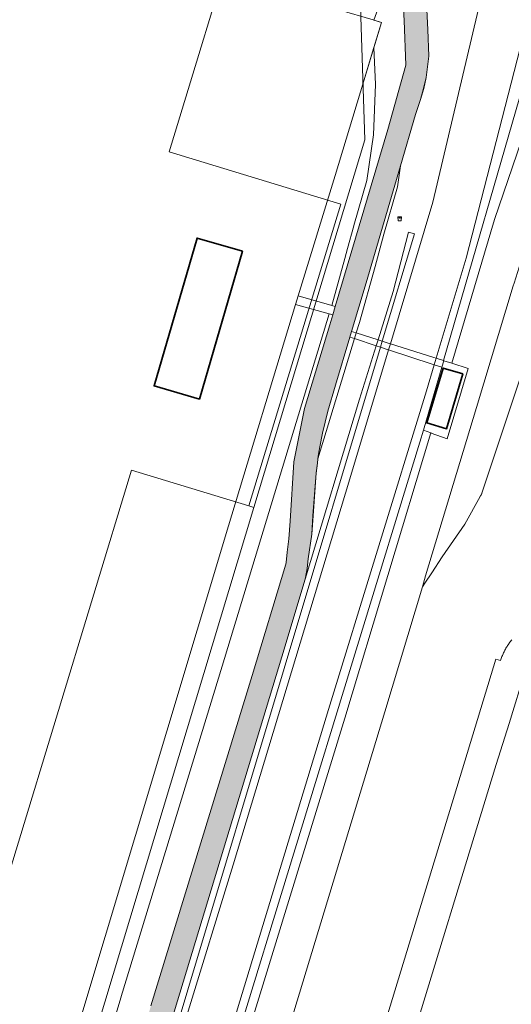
# Model space of a CAD drawing. Header units: metres. Extents: x 250001 to 257773, y 598992 to 609118.
# Tile 624 of 656: x 254208 to 254312, y 606197 to 606406. Entities that reach past the tile are written whole.
import ezdxf
from ezdxf.lldxf.tags import DXFTag

# ---------------------------------------------------------------- set-up
doc = ezdxf.new("R2010")
doc.units = ezdxf.units.M
for name, color, linetype, lineweight in [('B-WE-GR-GRAS-GV', 252, 'Continuous', 13), ('B-WE-GW-TALUD_KRUIN-G', 252, 'Continuous', 18), ('B-WE-IE-MEUBILAIR_WEGMEUBILAIR-S', 7, 'Continuous', 25), ('B-WE-IE-TERREINAFSCHEIDING_KUNSTMATIG_HEKWERK-G', 252, 'IE-TERREINAFSCHEIDING-KUNSTMATIG', 18), ('B-WE-KG-GRENS_PERCEEL-G', 150, 'KG-PERCEEL', 18), ('B-WE-OG-BEBOUWING-GV', 1, 'Continuous', 35), ('B-WE-OG-TERREIN_ERF-GV', 7, 'Continuous', 18), ('B-WE-OG-WATER-GV', 252, 'Continuous', 18), ('B-WE-VH-VERHARDING_GESLOTEN-GV', 252, 'Continuous', 18), ('B-WE-VH-VERHARDING_OPEN-GV', 252, 'Continuous', 18), ('N-WE-VH-VERHARDING_ASFALT-A', 252, 'Continuous', 18), ('X-XX-AL-REFERENTIE-G', 7, 'Continuous', 18)]:
    doc.layers.add(name, color=color, linetype=linetype, lineweight=lineweight)
doc.styles.get("Standard").update_dxf_attribs({"font": 'NLCS-ISO.ttf'})
doc.linetypes.add('IE-TERREINAFSCHEIDING-KUNSTMATIG', pattern='A,4,[82,NLCS.shx,S=0.75,R=90,X=0,Y=0],4,-2', length=10)
tags = doc.linetypes.add('KG-PERCEEL', pattern='A,5.5,-2,["P",Standard,S=1.8,R=0,X=-0.5,Y=-0.9],-2,5.5,-2,[5,NLCS.SHX,S=0.75,R=0,X=0,Y=0],-2', length=19).pattern_tags.tags
tags[6] = DXFTag(74, 10)

# ---------------------------------------------------------------- blocks, each defined once
blk = doc.blocks.new('BS2021-132-Xref-KAD-20210617')
at = {"layer": 'B-WE-KG-GRENS_PERCEEL-G', "flags": 128}
for points in [[(254157.264, 607079.934), (254156.611, 607079.271), (254157.163, 607078.758), (254118.247, 607036.7), (254106.712, 606998.496), (254107.785, 606996.49), (254045.661, 606790.841), (254040.23, 606645.106), (254049.105, 606674.519), (254102.403, 606658.356), (254095.295, 606634.97), (254119.712, 606627.547), (254106.521, 606583.763), (254285.203, 606528.412), (254239.386, 606377.751), (254275.611, 606366.658), (254256.194, 606302.798)], [(254257.278, 606302.466), (254280.69, 606380.26), (254277.89, 606467.02), (254318.78, 606603.92), (254326.9, 606642.08), (254330.54, 606668.93), (254332.73, 606693.73), (254333.22, 606714.55), (254333.03, 606739.26), (254331.51, 606763.44), (254328.64, 606787.19), (254324.56, 606811.18), (254319.1, 606835.13), (254312.68, 606858.43), (254304.33, 606880.51), (254294.27, 606902.89), (254283.32, 606924.35), (254271.11, 606945.08), (254257.63, 606965.88), (254243.57, 606986.6), (254229.22, 607006.41), (254213.61, 607025.05), (254196.88, 607042.94), (254179.39, 607060.02), (254157.264, 607079.934)], [(254256.194, 606302.798), (254231.381, 606310.39), (254199.46, 606205.41), (254141.068, 606223.264), (254145.104, 606236.537), (253935.426, 606300.662), (254012.312, 606553.421), (254013.901, 606592.727), (254013.157, 606592.954), (254014.385, 606623.481), (254007.646, 606657.241), (254016.856, 606687.692), (254018.196, 606723.557), (254027.42, 606754.086), (254030.357, 606832.912)], [(254256.194, 606302.798), (254257.278, 606302.466)], [(253870.32, 605016.65), (254257.278, 606302.466)]]:
    blk.add_lwpolyline(points, dxfattribs=at)
blk = doc.blocks.new('SIE-WEG_DRINKBAK-SO')
at = {"color": 0, "linetype": 'ByBlock', "lineweight": 18}
blk.add_lwpolyline([(-1.5, -2), (1.5, -2), (2, 2), (-2, 2)], close=True, dxfattribs=at)
blk.add_lwpolyline([(-1.9, 0.9, 0.404309), (-1, 1, -0.5), (0, 1, 0.5), (1, 1, -0.422678), (1.9, 1.1, -0.422678)], format="xyb", dxfattribs=at)
blk = doc.blocks.new('BS2021-132-Xref-BGT-GRIJS-20210617-aangepast')
at = {"layer": 'B-WE-GR-GRAS-GV', "flags": 128}
for points in [[(254327.2, 606412.22), (254315.74, 606385.71), (254308.11, 606363.43), (254299.087, 606332.99), (254299.095, 606332.987), (254302.534, 606331.893), (254298.092, 606316.976), (254294.74, 606318.216), (254294.685, 606318.236), (254276.48, 606257.92), (254256.14, 606191.52)], [(254263.79, 606189.47), (254284.91, 606259.22), (254292.874, 606285.699), (254293.565, 606287.998), (254304.29, 606323.66), (254312.08, 606349.34), (254312.267, 606349.94), (254316.15, 606362.37), (254317.394, 606365.619), (254319.47, 606371.04), (254325.19, 606383.5), (254345.14, 606422.41)], [(254293.457, 606414.882), (254294.04, 606403.6), (254294.235, 606397.927), (254293.67, 606393.422), (254293.148, 606391.101), (254292.509, 606388.78), (254291.453, 606385.644), (254288.26, 606374.747), (254287.61, 606370.28), (254284.74, 606360.33), (254282.87, 606353.43), (254279.56, 606341.63), (254278.887, 606339.413), (254283.521, 606337.94), (254286.71, 606348.19), (254289.912, 606360.703), (254291.204, 606360.401), (254284.395, 606337.662), (254285.847, 606337.2), (254286.112, 606337.116), (254295.07, 606367.06), (254308.65, 606424.77)], [(254312.08, 606349.34), (254304.29, 606323.66), (254293.565, 606287.998), (254292.874, 606285.699), (254293.378, 606286.484), (254294.871, 606288.648), (254297.06, 606292.024), (254301.852, 606298.97), (254305.085, 606304.818), (254305.107, 606304.845), (254305.149, 606304.901), (254305.169, 606304.929), (254305.189, 606304.958), (254305.208, 606304.988), (254305.226, 606305.017), (254305.262, 606305.077), (254305.279, 606305.107), (254305.296, 606305.138), (254305.311, 606305.169), (254305.327, 606305.201), (254305.342, 606305.232), (254305.37, 606305.296), (254305.383, 606305.328), (254305.396, 606305.361), (254305.408, 606305.394), (254305.419, 606305.427), (254305.439, 606305.49), (254314.813, 606333.607)], [(254211.76, 606140.882), (254229.199, 606198.968), (254229.209, 606199.001), (254250.587, 606268.874), (254273.206, 606343.421), (254266.053, 606345.437), (254251.905, 606298.564), (254219.185, 606189.631)], [(254235.52, 606197.07), (254256.9, 606266.95), (254264.035, 606290.464), (254264.087, 606290.864), (254264.301, 606293.027), (254264.627, 606295.81), (254264.944, 606299.608), (254265.733, 606312.127), (254267.985, 606323.393), (254273.3, 606341.136), (254273.92, 606343.22), (254273.206, 606343.421), (254250.587, 606268.874), (254229.209, 606199.001), (254229.199, 606198.968), (254211.76, 606140.882)], [(254080.27, 605617.04), (254127.88, 605774.74), (254166.84, 605906.19), (254188.24, 605975.27), (254207.88, 606041.68), (254226.23, 606102.07), (254244.58, 606164.02), (254252.62, 606192.47), (254273.06, 606259.71), (254293.76, 606327.17), (254295.394, 606332.658), (254294.914, 606332.816), (254285.731, 606335.843), (254277.56, 606308.53), (254252.9, 606226.9), (254243.09, 606195.03), (254222.36, 606125.48), (254200.706, 606053.568), (254179.64, 605983.78), (254156.97, 605908.76), (254132.59, 605828.36), (254106.7, 605741.19), (254079.97, 605651.68)], [(254094.752, 605659.967), (254123.422, 605754.047), (254144.952, 605825.387), (254180.538, 605947), (254203.63, 606022.353), (254252.826, 606187.216), (254292.316, 606316.298), (254293.107, 606318.82), (254296.982, 606332.134), (254295.394, 606332.658), (254293.76, 606327.17), (254273.06, 606259.71), (254252.62, 606192.47), (254244.58, 606164.02), (254226.23, 606102.07), (254207.88, 606041.68), (254188.24, 605975.27), (254166.84, 605906.19), (254127.88, 605774.74), (254080.27, 605617.04)], [(254096.56, 605661.17), (254125.42, 605755.94), (254151.43, 605842.52), (254169.76, 605905.43), (254198.24, 606000.48), (254218.73, 606068.44), (254238.93, 606136.31), (254256.14, 606191.52), (254276.48, 606257.92), (254294.685, 606318.236), (254293.107, 606318.82), (254292.316, 606316.298), (254252.826, 606187.216), (254203.63, 606022.353), (254180.538, 605947), (254144.952, 605825.387), (254123.422, 605754.047), (254094.752, 605659.967)]]:
    blk.add_lwpolyline(points, dxfattribs=at)
for points in [[(254389.09, 606621.04), (254388.83, 606634.02), (254383.172, 606633.242), (254384.916, 606619.677), (254314.85, 606394.237), (254297.306, 606333.555), (254297.413, 606333.521), (254299.087, 606332.99), (254308.11, 606363.43), (254315.74, 606385.71), (254327.2, 606412.22), (254339.74, 606442.22), (254350.08, 606465.06), (254360.3, 606498.05), (254375.1, 606547.41), (254389.52, 606596.69)], [(254384.916, 606619.677), (254383.172, 606633.242), (254378.21, 606632.56), (254372.7, 606614.73), (254363.74, 606585.12), (254355.46, 606558.11), (254359.37, 606556.2), (254360.6, 606554.39), (254355.87, 606540.05), (254354.65, 606538.48), (254352.44, 606538.36), (254349.58, 606538.87), (254345.33, 606524.34), (254339.31, 606504.36), (254334.68, 606487.82), (254329.84, 606470.52), (254314.81, 606404.56), (254302.11, 606355.21), (254295.804, 606334.033), (254297.306, 606333.555), (254314.85, 606394.237)], [(254349.58, 606538.87), (254344.96, 606539.69), (254339.67, 606523.3), (254333.55, 606506.09), (254321.07, 606476.72), (254315.44, 606454.92), (254308.65, 606424.77), (254295.07, 606367.06), (254286.112, 606337.116), (254295.316, 606334.188), (254295.804, 606334.033), (254302.11, 606355.21), (254314.81, 606404.56), (254329.84, 606470.52), (254334.68, 606487.82), (254339.31, 606504.36), (254345.33, 606524.34)], [(254288.31, 606418.23), (254288.3, 606422.58), (254287.8, 606419.91), (254282.645, 606405.582), (254284.268, 606405.104), (254282.642, 606399.756), (254282.935, 606391.976), (254282.547, 606381.327), (254281.144, 606371.676), (254278.399, 606362.159), (254278.384, 606362.108), (254278.37, 606362.056), (254277.069, 606357.257), (254276.507, 606355.185), (254275.574, 606351.856), (254273.713, 606345.224), (254274.454, 606345.015), (254285.583, 606382.416), (254289.387, 606396.052), (254289.03, 606405.51)], [(254282.935, 606391.976), (254282.642, 606399.756), (254279.8, 606390.412), (254274.473, 606372.697), (254266.605, 606347.227), (254273.713, 606345.224), (254275.574, 606351.856), (254276.507, 606355.185), (254277.069, 606357.257), (254278.37, 606362.056), (254278.384, 606362.108), (254278.399, 606362.159), (254281.144, 606371.676), (254282.547, 606381.327)], [(254287.61, 606370.28), (254288.26, 606374.747), (254280.999, 606349.967), (254277.928, 606339.718), (254278.887, 606339.413), (254279.56, 606341.63), (254282.87, 606353.43), (254284.74, 606360.33)], [(254283.135, 606336.699), (254278.525, 606338.218), (254270.806, 606312.779), (254270.679, 606311.821), (254270.425, 606309.773), (254269.762, 606300.733), (254269.484, 606296.832), (254268.752, 606291.576), (254268.498, 606289.566), (254268.116, 606287.304), (254279.62, 606325.4)], [(254278.525, 606338.218), (254277.58, 606338.53), (254274.488, 606328.335), (254272.91, 606322.841), (254271.788, 606318.199), (254271.231, 606315.338), (254270.934, 606313.753), (254270.806, 606312.779)], [(254285.464, 606335.931), (254284.019, 606336.407), (254222.94, 606132.44), (254200.56, 606053.63), (254155.5, 605909.14), (254081.386, 605661.311), (254081.91, 605661.12), (254080.42, 605656.52), (254079.985, 605656.645), (254053.616, 605570.464), (254054.86, 605570.13), (254070.04, 605619.58), (254079.97, 605651.68), (254106.7, 605741.19), (254132.59, 605828.36), (254156.97, 605908.76), (254179.64, 605983.78), (254200.706, 606053.568), (254222.36, 606125.48), (254243.09, 606195.03), (254252.9, 606226.9), (254277.56, 606308.53), (254285.731, 606335.843)], [(254284.019, 606336.407), (254283.135, 606336.699), (254279.62, 606325.4), (254268.116, 606287.304), (254263.15, 606270.86), (254240.44, 606195.75), (254233.93, 606175.11), (254206.34, 606082.96), (254180.39, 605997.34), (254154.03, 605909.52), (254134.92, 605845.95), (254098.69, 605724.99), (254079.6, 605660.85), (254079.75, 605660.81), (254080.05, 605661.8), (254081.386, 605661.311), (254155.5, 605909.14), (254200.56, 606053.63), (254222.94, 606132.44)]]:
    blk.add_lwpolyline(points, close=True, dxfattribs=at)
at = {"layer": 'B-WE-GW-TALUD_KRUIN-G', "flags": 128}
for points in [[(254392.29, 606763.25), (254392.5, 606744.55), (254392.88, 606710.27), (254392.28, 606679.14), (254389.18, 606637.81), (254388.83, 606634.02), (254389.09, 606621.04), (254389.52, 606596.69), (254375.1, 606547.41), (254360.3, 606498.05), (254350.08, 606465.06), (254339.74, 606442.22), (254327.2, 606412.22), (254315.74, 606385.71), (254308.11, 606363.43), (254299.087, 606332.99), (254299.095, 606332.987), (254302.534, 606331.893), (254298.092, 606316.976), (254294.74, 606318.216), (254294.685, 606318.236), (254276.48, 606257.92), (254256.14, 606191.52)], [(254295.394, 606332.658), (254295.804, 606334.033)], [(254065.49, 605566.91), (254080.27, 605617.04), (254127.88, 605774.74), (254166.84, 605906.19), (254188.24, 605975.27), (254207.88, 606041.68), (254226.23, 606102.07), (254244.58, 606164.02), (254252.62, 606192.47), (254273.06, 606259.71), (254293.76, 606327.17), (254295.394, 606332.658)]]:
    blk.add_lwpolyline(points, dxfattribs=at)
at = {"layer": 'B-WE-IE-TERREINAFSCHEIDING_KUNSTMATIG_HEKWERK-G', "flags": 128}
for points in [[(254282.489, 606405.628), (254284.268, 606405.104), (254279.8, 606390.412), (254274.473, 606372.697), (254266.605, 606347.227)], [(254266.053, 606345.437), (254251.905, 606298.564), (254219.185, 606189.631), (254176.97, 606047.862)]]:
    blk.add_lwpolyline(points, dxfattribs=at)
at = {"layer": 'B-WE-OG-BEBOUWING-GV', "flags": 128}
for points in [[(254254.839, 606356.701), (254245.247, 606359.483), (254236.167, 606328.181), (254245.759, 606325.399)], [(254301.431, 606330.716), (254297.269, 606331.958), (254293.813, 606320.378), (254297.976, 606319.135)]]:
    blk.add_lwpolyline(points, close=True, dxfattribs=at)
at = {"layer": 'B-WE-OG-TERREIN_ERF-GV', "flags": 128}
blk.add_lwpolyline([(254219.185, 606189.631), (254251.905, 606298.564), (254266.053, 606345.437), (254266.605, 606347.227), (254274.473, 606372.697), (254279.8, 606390.412), (254282.642, 606399.756), (254284.268, 606405.104), (254282.645, 606405.582), (254282.489, 606405.628), (254275.192, 606407.776)], dxfattribs=at)
blk.add_lwpolyline([(254254.839, 606356.701), (254245.759, 606325.399), (254236.167, 606328.181), (254245.247, 606359.483)], close=True, dxfattribs=at)
at = {"layer": 'B-WE-OG-WATER-GV', "flags": 128}
blk.add_lwpolyline([(254314.684, 606268.051), (254311.186, 606256.797), (254308.48, 606248.09), (254288.51, 606182.82)], dxfattribs=at)
at = {"layer": 'B-WE-VH-VERHARDING_GESLOTEN-GV', "flags": 128}
for points in [[(254240.44, 606195.75), (254263.15, 606270.86), (254268.116, 606287.304), (254268.498, 606289.566), (254268.752, 606291.576), (254269.484, 606296.832), (254269.762, 606300.733), (254270.425, 606309.773), (254270.679, 606311.821), (254270.806, 606312.779), (254270.934, 606313.753), (254271.231, 606315.338), (254271.788, 606318.199), (254272.91, 606322.841), (254274.488, 606328.335), (254277.58, 606338.53), (254277.928, 606339.718), (254280.999, 606349.967), (254288.26, 606374.747), (254291.453, 606385.644), (254292.509, 606388.78), (254293.148, 606391.101), (254293.67, 606393.422), (254294.235, 606397.927), (254294.04, 606403.6), (254293.457, 606414.882)], [(254288.31, 606418.23), (254289.03, 606405.51), (254289.387, 606396.052), (254285.583, 606382.416), (254274.454, 606345.015), (254273.92, 606343.22), (254273.3, 606341.136), (254267.985, 606323.393), (254265.733, 606312.127), (254264.944, 606299.608), (254264.627, 606295.81), (254264.301, 606293.027), (254264.087, 606290.864), (254264.035, 606290.464), (254256.9, 606266.95), (254235.52, 606197.07)]]:
    blk.add_lwpolyline(points, dxfattribs=at)
at = {"layer": 'B-WE-VH-VERHARDING_OPEN-GV', "flags": 128}
for points in [[(254275.192, 606407.776), (254282.489, 606405.628), (254282.645, 606405.582), (254287.8, 606419.91)], [(254311.785, 606274.493), (254311.647, 606274.324), (254311.512, 606274.153), (254311.379, 606273.979), (254311.25, 606273.803), (254311.128, 606273.631), (254311.001, 606273.445), (254310.881, 606273.263), (254310.765, 606273.078), (254310.651, 606272.892), (254310.541, 606272.704), (254310.434, 606272.514), (254310.331, 606272.321), (254310.231, 606272.128), (254310.134, 606271.932), (254310.041, 606271.735), (254309.951, 606271.536), (254309.864, 606271.336), (254309.782, 606271.134), (254309.702, 606270.931), (254309.626, 606270.726), (254309.554, 606270.52), (254309.421, 606270.105), (254308.436, 606270.405), (254299.15, 606239.97), (254282.28, 606184.5)], [(254288.51, 606182.82), (254308.48, 606248.09), (254311.186, 606256.797), (254314.684, 606268.051)]]:
    blk.add_lwpolyline(points, dxfattribs=at)
for points in [[(254291.204, 606360.401), (254289.912, 606360.703), (254286.71, 606348.19), (254283.521, 606337.94), (254284.395, 606337.662)], [(254273.713, 606345.224), (254266.605, 606347.227), (254266.053, 606345.437), (254273.206, 606343.421), (254273.92, 606343.22), (254274.454, 606345.015)], [(254278.887, 606339.413), (254277.928, 606339.718), (254277.58, 606338.53), (254278.525, 606338.218)], [(254283.521, 606337.94), (254278.887, 606339.413), (254278.525, 606338.218), (254283.135, 606336.699)], [(254284.395, 606337.662), (254283.521, 606337.94), (254283.135, 606336.699), (254284.019, 606336.407)], [(254285.847, 606337.2), (254284.395, 606337.662), (254284.019, 606336.407), (254285.464, 606335.931), (254285.731, 606335.843), (254286.112, 606337.116)], [(254295.316, 606334.188), (254286.112, 606337.116), (254285.731, 606335.843), (254294.914, 606332.816), (254295.394, 606332.658), (254295.804, 606334.033)], [(254297.306, 606333.555), (254295.804, 606334.033), (254295.394, 606332.658), (254296.982, 606332.134), (254297.413, 606333.521)], [(254293.107, 606318.82), (254294.685, 606318.236), (254294.74, 606318.216), (254298.092, 606316.976), (254302.534, 606331.893), (254299.095, 606332.987), (254299.087, 606332.99), (254297.413, 606333.521), (254296.982, 606332.134)], [(254293.813, 606320.378), (254297.269, 606331.958), (254301.431, 606330.716), (254297.976, 606319.135)]]:
    blk.add_lwpolyline(points, close=True, dxfattribs=at)
at = {"layer": 'B-WE-IE-MEUBILAIR_WEGMEUBILAIR-S', "xscale": 0.2, "yscale": 0.2, "zscale": 0.2}
blk.add_blockref('SIE-WEG_DRINKBAK-SO', (254288.069, 606363.538), dxfattribs=at)
blk = doc.blocks.new('BS2021-132-Xref-toegangsweg gearceerd-aangepast')
at = {"layer": 'N-WE-VH-VERHARDING_ASFALT-A'}
h = blk.add_hatch(color=256, dxfattribs=at)
h.dxf.hatch_style = 1
h.paths.add_polyline_path([(254167.63, 605971.49), (254161.3, 605950.39), (254149.41, 605910.73), (254107.84, 605772.27), (254084.78, 605696.05), (254083.17, 605694.36), (254078.45, 605678.1), (254079, 605675.98), (254073.21, 605656.43), (254062.57, 605621.44), (254034.58, 605528.02), (254009.82, 605445.69), (253978.91, 605342.97), (253970.78, 605315.98), (253941.35, 605218.58), (253913.35, 605125.33), (253910.38, 605126.2), (253898.03, 605085.07), (253897.17, 605081.68), (253897.84, 605079.88), (253899.32, 605079.29), (253897.41, 605072.8), (253892.57, 605056.33), (253887.16, 605038.01), (253884.39, 605024.2), (253880.16, 605002.93), (253879.41, 604998.23), (253883.16, 604997.8), (253884.12, 605004.14), (253887.38, 605019.04), (253891.33, 605034.52), (253899.25, 605061.52), (253905.14, 605081.08), (253905.53, 605082.38), (253906.92, 605086.98), (253914.95, 605113.55), (253918, 605123.73), (253918.28, 605124.68), (253923.33, 605141.48), (253936.55, 605185.72), (253950.41, 605231.47), (253959.82, 605262.49), (253972.67, 605304.68), (253983.67, 605341.4), (253992.99, 605373.52), (254007.9, 605422.05), (254031.59, 605500.83), (254052.21, 605569.87), (254052.48, 605570.77), (254067.29, 605620.27), (254078.77, 605658.13), (254079.6, 605660.85), (254098.69, 605724.99), (254134.92, 605845.95), (254154.03, 605909.52), (254180.39, 605997.34), (254206.34, 606082.96), (254233.93, 606175.11), (254240.44, 606195.75), (254263.15, 606270.86), (254268.12, 606287.3), (254268.5, 606289.57), (254268.75, 606291.58), (254269.48, 606296.83), (254269.76, 606300.73), (254270.42, 606309.77), (254270.68, 606311.82), (254270.81, 606312.78), (254270.93, 606313.75), (254271.23, 606315.34), (254271.79, 606318.2), (254272.91, 606322.84), (254274.49, 606328.33), (254277.58, 606338.53), (254277.93, 606339.72), (254281, 606349.97), (254288.26, 606374.75), (254291.45, 606385.64), (254292.51, 606388.78), (254293.15, 606391.1), (254293.67, 606393.42), (254294.23, 606397.93), (254294.04, 606403.6), (254293.46, 606414.88), (254292.78, 606428.06), (254292.67, 606430.11), (254291.45, 606429.72), (254288.71, 606424.74), (254288.3, 606422.58), (254288.31, 606418.23), (254289.03, 606405.51), (254289.39, 606396.05), (254285.58, 606382.42), (254274.45, 606345.02), (254273.92, 606343.22), (254273.3, 606341.14), (254267.98, 606323.39), (254265.73, 606312.13), (254264.94, 606299.61), (254264.63, 606295.81), (254264.3, 606293.03), (254264.09, 606290.86), (254264.04, 606290.46), (254256.9, 606266.95), (254235.52, 606197.07), (254218.08, 606138.98), (254194.83, 606061.91), (254193.61, 606057.85), (254182.21, 606019.98), (254171.61, 605984.75)])
at = {"layer": 'B-WE-VH-VERHARDING_GESLOTEN-GV', "flags": 128}
for points in [[(254240.44, 606195.75), (254263.15, 606270.86), (254268.12, 606287.3), (254268.5, 606289.57), (254268.75, 606291.58), (254269.48, 606296.83), (254269.76, 606300.73), (254270.42, 606309.77), (254270.68, 606311.82), (254270.81, 606312.78), (254270.93, 606313.75), (254271.23, 606315.34), (254271.79, 606318.2), (254272.91, 606322.84), (254274.49, 606328.33), (254277.58, 606338.53), (254277.93, 606339.72), (254281, 606349.97), (254288.26, 606374.75), (254291.45, 606385.64), (254292.51, 606388.78), (254293.15, 606391.1), (254293.67, 606393.42), (254294.23, 606397.93), (254294.04, 606403.6), (254293.46, 606414.88)], [(254288.31, 606418.23), (254289.03, 606405.51), (254289.39, 606396.05), (254285.58, 606382.42), (254274.45, 606345.02), (254273.92, 606343.22), (254273.3, 606341.14), (254267.98, 606323.39), (254265.73, 606312.13), (254264.94, 606299.61), (254264.63, 606295.81), (254264.3, 606293.03), (254264.09, 606290.86), (254264.04, 606290.46), (254256.9, 606266.95), (254235.52, 606197.07)]]:
    blk.add_lwpolyline(points, dxfattribs=at)

msp = doc.modelspace()

# ---------------------------------------------------------------- block references
at = {"layer": 'X-XX-AL-REFERENTIE-G'}
for name in ['BS2021-132-Xref-BGT-GRIJS-20210617-aangepast', 'BS2021-132-Xref-KAD-20210617', 'BS2021-132-Xref-toegangsweg gearceerd-aangepast']:
    msp.add_blockref(name, (0, 0), dxfattribs=at)

doc.saveas('drawing.dxf')
